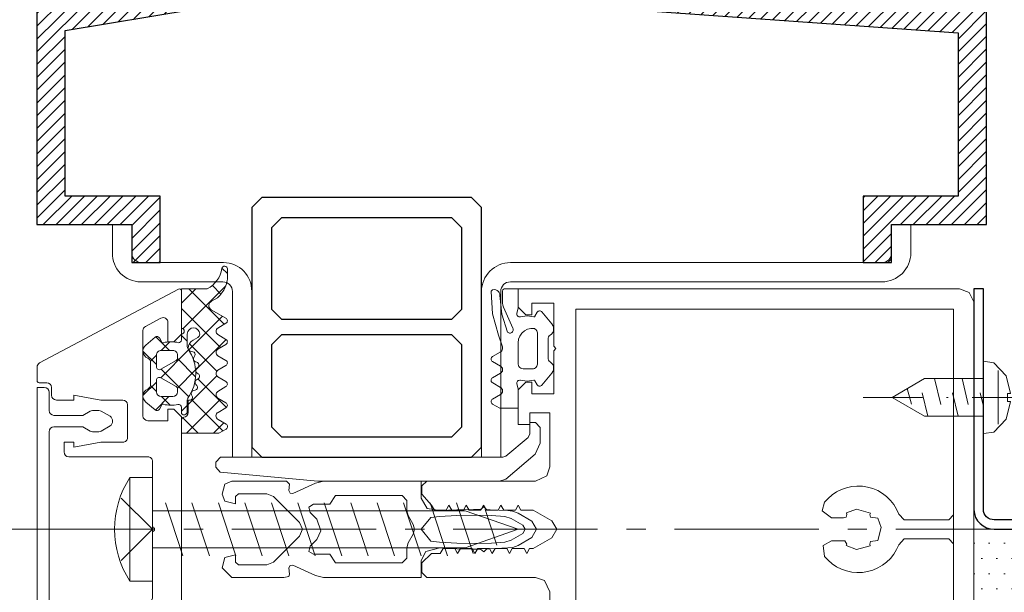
# Model space of a CAD drawing. Header units: millimetres. Extents: x 3652085 to 3778338, y -303702 to -273644.
# Tile 466 of 588: x 3732214 to 3732317, y -277130 to -277070. Entities that reach past the tile are written whole.
import ezdxf

# ---------------------------------------------------------------- set-up
doc = ezdxf.new("R2010")
doc.units = ezdxf.units.MM
doc.linetypes.add('AUSGEZOGEN', pattern=[0])
doc.linetypes.add('NEO-A  -  GRIDLINE', pattern=[38, 15, -3, 2, -3, 15])
doc.layers.add('0WALL', color=5, linetype='Continuous')
doc.layers.add('ATTACHMT', color=7, linetype='Continuous')
for name, color, linetype, lineweight in [('GRID   (HAUSART)', 47, 'NEO-A  -  GRIDLINE', 5), ('WALL_GLASS (HAUSART)', 4, 'Continuous', 0), ('WINDOW    (HAUSART)', 150, 'Continuous', 5), ('WINDOW-PROFILE (HAUSART)', 166, 'Continuous', 5), ('WINDOW-SYMBOL    (HAUSART)', 150, 'Continuous', 5)]:
    doc.layers.add(name, color=color, linetype=linetype, lineweight=lineweight)

# ---------------------------------------------------------------- blocks, each defined once
blk = doc.blocks.new('228390')
at = {"layer": 'WALL_GLASS (HAUSART)', "linetype": 'AUSGEZOGEN'}
blk.add_lwpolyline([(-23.62999915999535, -6.599999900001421), (-4.729999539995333, -6.599999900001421), (-4.089999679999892, -6.369999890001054), (-1.039999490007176, -3.799999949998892), (-0.4999995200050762, -2.650000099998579), (-0.4999995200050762, -1), (-0.9999995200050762, -0.5), (-1.599999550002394, -0.5), (-1.599999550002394, -1.659999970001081), (-1.779999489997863, -2.049999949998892), (-4.079999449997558, -3.980000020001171), (-4.399999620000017, -4.099999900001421), (-33.72999953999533, -4.099999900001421), (-34.22999953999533, -4.599999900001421), (-34.22999953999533, -5.150000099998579), (-33.77000046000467, -5.639999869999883)], close=True, dxfattribs=at)
blk = doc.blocks.new('5_5x42')
at = {"layer": 'WALL_GLASS (HAUSART)', "linetype": 'Continuous'}
for p, q in [((4.732306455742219, 13.20173511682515), (7.082767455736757, 13.20173511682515)), ((4.732306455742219, 2.401735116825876), (4.732306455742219, 13.20173511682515)), ((7.082767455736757, 13.20173511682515), (7.082767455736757, 2.401735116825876)), ((7.082767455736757, 7.801735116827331), (3.82676145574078, 11.05774111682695)), ((10.23743945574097, 5.051735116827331), (8.428095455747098, 10.55173511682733)), ((12.98743945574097, 5.051735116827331), (11.1780954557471, 10.55173511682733)), ((15.73743945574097, 5.051735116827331), (13.9280954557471, 10.55173511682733)), ((18.48743945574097, 5.051735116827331), (16.6780954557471, 10.55173511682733)), ((21.23743945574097, 5.051735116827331), (19.4280954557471, 10.55173511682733)), ((23.98744045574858, 5.051735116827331), (22.1780954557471, 10.55173511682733)), ((26.73744045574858, 5.051735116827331), (24.92809445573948, 10.55173511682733)), ((29.48744045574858, 5.051735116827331), (27.67809445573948, 10.55173511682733)), ((32.23744045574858, 5.051735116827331), (30.42809445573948, 10.55173511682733)), ((34.98744045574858, 5.051735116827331), (33.17809445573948, 10.55173511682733)), ((37.73744045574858, 5.051735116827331), (35.92809445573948, 10.55173511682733)), ((40.4085084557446, 5.291672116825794), (38.67809445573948, 10.55173511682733)), ((39.58276745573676, 9.726735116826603), (7.082767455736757, 9.726735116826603)), ((45.08276745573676, 7.801735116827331), (39.58276745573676, 9.726735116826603)), ((42.87456545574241, 6.154792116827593), (41.64997145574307, 9.877286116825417)), ((3.276884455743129, 7.801735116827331), (7.082767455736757, 7.801735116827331)), ((7.082767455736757, 7.801735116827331), (3.82676145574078, 4.545729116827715)), ((39.58276745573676, 5.876735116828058), (45.08276745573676, 7.801735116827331)), ((7.082767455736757, 5.876735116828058), (39.58276745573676, 5.876735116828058)), ((4.732306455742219, 2.401735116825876), (7.082767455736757, 2.401735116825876))]:
    blk.add_line(p, q, dxfattribs=at)
blk.add_arc((13.04766445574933, 7.801735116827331), 9.914897, 147.0002800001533, 212.9997310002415, dxfattribs=at)
blk = doc.blocks.new('_323310_0x00000052 (2)')
at = {"layer": 'WALL_GLASS (HAUSART)', "color": 0, "lineweight": 0}
blk.add_lwpolyline([(-16.85387313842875, 15.0001220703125, 0.276924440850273), (-17.29530990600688, 14.73487854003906), (-24.97206782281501, 0.297027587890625), (-24.97206782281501, 0.297027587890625, 0.572067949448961), (-24.79711053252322, 0), (-20.29723251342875, 0), (-19.49718368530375, 0.80010986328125), (-19.49718368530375, 1.400146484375), (-21.51476242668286, 1.400146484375), (-21.51476242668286, 1.400146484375, -0.565777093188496), (-21.95623315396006, 2.134888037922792), (-21.10546005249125, 3.734909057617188), (-21.10546005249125, 3.734909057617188, -0.27701209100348), (-20.66405380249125, 4.000152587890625), (-11.79704940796, 4.000152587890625), (-11.79704940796, 4.000152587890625, -0.41387660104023), (-11.29704940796, 3.500152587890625), (-11.29704940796, 1.400146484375), (-12.49718368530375, 1.400146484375), (-12.49718368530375, 0.80010986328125), (-11.6970738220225, 0), (11.70414077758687, 0), (12.50418960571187, 0.80010986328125), (12.50418960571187, 1.400146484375), (11.30405532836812, 1.400146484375), (11.30405532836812, 3.500152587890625), (11.30405532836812, 3.500152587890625, -0.413930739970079), (11.80405532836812, 4.000152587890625), (20.70201217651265, 4.000152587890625), (20.70201217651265, 4.000152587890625, -0.277012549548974), (21.14343368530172, 3.734909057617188), (21.99417221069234, 2.134933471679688), (21.99417221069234, 2.134933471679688, -0.565823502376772), (21.55264389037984, 1.400146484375), (19.50418960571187, 1.400146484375), (19.50418960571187, 0.80010986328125), (20.30429946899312, 0), (24.80410873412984, 0), (24.80410873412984, 0, 0.572049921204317), (24.97906600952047, 0.297027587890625), (17.30237686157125, 14.73475646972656), (17.30237686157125, 14.73475646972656, 0.277073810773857), (16.86094009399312, 14.99995422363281), (15.45414077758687, 14.99980163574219), (15.45414077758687, 14.99980163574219, 0.414391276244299), (15.25415908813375, 14.79977416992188), (15.25415908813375, 13.99981689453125), (15.25415908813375, 13.99981689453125, -0.414151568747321), (14.75415908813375, 13.49981689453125), (13.954171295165, 13.49981689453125), (13.954171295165, 13.49981689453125, 0.414151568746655), (13.454171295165, 12.99981689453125), (13.454171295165, 11.19985961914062), (13.954171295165, 11.19985961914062), (13.454171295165, 8.364166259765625), (13.454171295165, 6.099822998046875), (13.454171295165, 6.099822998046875, -0.413884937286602), (12.954171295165, 5.599822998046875), (9.554146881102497, 5.599822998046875), (9.554146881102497, 5.599822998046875, -0.41415156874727), (9.054146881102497, 6.099822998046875), (9.054146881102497, 8.364166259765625), (8.554146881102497, 11.19985961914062), (9.054146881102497, 11.19985961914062), (9.054146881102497, 12.19985961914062), (8.054146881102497, 12.19985961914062), (8.054146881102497, 12.19985961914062, 0.414151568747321), (7.554146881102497, 11.69985961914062), (7.554146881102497, 3.5), (7.554146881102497, 3.5, -0.414216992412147), (7.054146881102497, 3), (0.254220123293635, 3), (0.254220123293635, 3, -0.799415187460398), (-0.245871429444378, 2.99981689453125), (-7.045798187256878, 2.9996337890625), (-7.04579818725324, 2.9996337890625, -0.414216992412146), (-7.545798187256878, 3.4996337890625), (-7.545798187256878, 11.69949340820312), (-7.545798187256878, 11.69949340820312, 0.414161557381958), (-8.045798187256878, 12.19949340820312), (-9.045798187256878, 12.19949340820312), (-9.045798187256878, 11.19949340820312), (-8.545798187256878, 11.19949340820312), (-9.045798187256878, 8.363800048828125), (-9.045798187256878, 6.099517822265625), (-9.045798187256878, 6.099517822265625, -0.414326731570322), (-9.545798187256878, 5.599517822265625), (-12.94582260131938, 5.599517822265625), (-12.94582260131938, 5.599517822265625, -0.413882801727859), (-13.44582260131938, 6.099517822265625), (-13.44582260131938, 8.363800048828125), (-13.94579208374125, 11.19949340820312), (-13.44582260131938, 11.19949340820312), (-13.44582260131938, 12.99945068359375), (-13.44582260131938, 12.99945068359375, 0.414201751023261), (-13.94582260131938, 13.49945068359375), (-14.74581039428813, 13.49945068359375), (-14.74581039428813, 13.49945068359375, -0.414151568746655), (-15.24581039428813, 13.99945068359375), (-15.24581039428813, 14.80014038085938), (-15.24581039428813, 14.80014038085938, 0.414645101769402), (-15.44579208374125, 15.0001220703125), (-16.85387313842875, 15.0001220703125)], format="xyb", close=True, dxfattribs=at)
blk = doc.blocks.new('_323390_0x00000053 (2)')
at = {"layer": 'WALL_GLASS (HAUSART)', "color": 0, "lineweight": 0}
blk.add_lwpolyline([(-14.75006103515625, 0), (-14.75006103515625, -0.75), (-14.75006103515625, -0.75, 0.414213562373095), (-14.25006103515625, -1.25), (-12.35003662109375, -1.25), (-12.35003662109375, -1.25, -0.414213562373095), (-11.85003662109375, -1.75), (-11.85003662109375, -4.74993896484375), (-12.28304461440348, -5.499898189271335), (-12.28304461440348, -5.499898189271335, 0.131657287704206), (-12.35003662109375, -5.74990634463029), (-12.35003662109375, -6.408959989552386), (-12.35003662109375, -6.408959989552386, 0.131653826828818), (-12.2830480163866, -6.658962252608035), (-11.75238037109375, -7.578094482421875), (-11.75238037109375, -7.578094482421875, 0.54115958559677), (-10.74774169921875, -7.578094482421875), (-10.21706782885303, -6.65889861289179), (-10.21706782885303, -6.65889861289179, 0.131647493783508), (-10.15008544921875, -6.408907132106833), (-10.15008544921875, -5.749906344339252), (-10.15008544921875, -5.749906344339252, 0.131649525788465), (-10.21706982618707, -5.499911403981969), (-10.65005493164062, -4.74993896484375), (-10.65005493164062, -1.75), (-10.65005493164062, -1.75, -0.414213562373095), (-10.15005493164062, -1.25), (10.14993286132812, -1.25), (10.14993286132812, -1.25, -0.414213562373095), (10.64993286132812, -1.75), (10.64993286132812, -4.74993896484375), (10.2169248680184, -5.499898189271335), (10.2169248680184, -5.499898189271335, 0.131657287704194), (10.14993286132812, -5.74990634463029), (10.14993286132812, -6.408907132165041), (10.14993286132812, -6.408907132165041, 0.131653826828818), (10.21692146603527, -6.658909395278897), (10.74761962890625, -7.578094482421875), (10.74761962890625, -7.578094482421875, 0.5411595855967), (11.75225830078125, -7.578094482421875), (12.28293217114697, -6.65889861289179), (12.28293217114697, -6.65889861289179, 0.131647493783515), (12.34991455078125, -6.408907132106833), (12.34991455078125, -5.74990634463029), (12.34991455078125, -5.74990634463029, 0.131657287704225), (12.28292254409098, -5.499898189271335), (11.84991455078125, -4.74993896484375), (11.84991455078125, -1.75), (11.84991455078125, -1.75, -0.414213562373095), (12.34991455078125, -1.25), (14.24993896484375, -1.25), (14.24993896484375, -1.25, 0.414213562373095), (14.74993896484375, -0.75), (14.74993896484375, 0), (-14.75006103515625, 0)], format="xyb", close=True, dxfattribs=at)
blk = doc.blocks.new('204533')
for points in [[(-6.008779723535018, 1.642888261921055), (-4.798044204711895, 2.051298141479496), (-2.583823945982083, 2.674448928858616), (-0.2869406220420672, 2.798607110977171), (-0.2379379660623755, 2.792962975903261), (-0.1916640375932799, 2.775879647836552), (-0.1507490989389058, 2.748328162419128), (-0.1175188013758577, 2.711874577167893), (-0.0938619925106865, 2.668590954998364), (-0.08112335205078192, 2.620937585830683), (-0.06770082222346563, 2.469250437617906), (-0.09357600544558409, 2.319185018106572), (-0.157022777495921, 2.18075213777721), (-0.253808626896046, 2.063186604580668), (-0.3774770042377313, 1.974331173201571), (-0.5197780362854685, 1.920113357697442), (-0.6712188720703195, 1.904150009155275), (-2.625914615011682, 1.71137944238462), (-4.496873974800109, 1.113460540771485), (-4.548606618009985, 1.047544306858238), (-4.583189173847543, 0.9712208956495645), (-4.598639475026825, 0.8888649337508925), (-4.594071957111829, 0.8051968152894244), (-4.569748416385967, 0.7250121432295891), (-4.527063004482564, 0.6529068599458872), (-4.468462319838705, 0.5930138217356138), (-4.397305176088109, 0.5487659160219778), (-4.3176700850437, 0.5226992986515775), (-4.234121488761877, 0.5163080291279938), (-4.151448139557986, 0.5299584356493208), (-4.074388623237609, 0.5628681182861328), (-1.905338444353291, 1.528592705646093), (-1.706514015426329, 1.593194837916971), (-1.498602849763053, 1.615047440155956), (-0.1999969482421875, 1.615049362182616), (-0.1482341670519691, 1.60823412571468), (-0.09999899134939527, 1.58825411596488), (-0.05857846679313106, 1.556470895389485), (-0.02679524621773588, 1.515050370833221), (-0.00681523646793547, 1.466815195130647), (0, 1.415052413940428), (0, 0), (-2.015045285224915, 0), (-2.527037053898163, 0.1333379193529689), (-2.60407978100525, 0.1430181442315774), (-2.681026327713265, 0.1326009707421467), (-2.752721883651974, 0.1027842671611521), (-2.81436341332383, 0.05556551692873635), (-2.861821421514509, -0.005891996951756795), (-2.891916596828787, -0.07747110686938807), (-2.902632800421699, -0.1543765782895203), (-2.893252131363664, -0.2314563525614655), (-2.806626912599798, -0.9294124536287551), (-2.898722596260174, -1.626667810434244), (-2.902050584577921, -1.652504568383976), (-2.898592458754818, -1.678324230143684), (-2.88858289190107, -1.702374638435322), (-2.872701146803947, -1.723023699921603), (-2.852024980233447, -1.738870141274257), (-2.436554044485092, -1.978576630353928), (-2.378431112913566, -2.022330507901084), (-2.332547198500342, -2.078787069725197), (-2.301599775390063, -2.144627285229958), (-2.287408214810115, -2.215980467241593), (-2.29080682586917, -2.288651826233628), (-2.311595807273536, -2.358369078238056), (-2.348552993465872, -2.421033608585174), (-2.399505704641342, -2.47296142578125), (-3.637748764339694, -3.500422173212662), (-3.798661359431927, -3.604172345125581), (-3.979617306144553, -3.666717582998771), (-4.170252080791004, -3.684475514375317), (-4.35964679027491, -3.656429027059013), (-4.536953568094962, -3.584184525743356), (-4.692016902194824, -3.471879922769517), (-4.815955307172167, -3.325947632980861), (-4.89590753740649, -3.232450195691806), (-4.996269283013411, -3.161304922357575), (-5.110964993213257, -3.11681870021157), (-5.233051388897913, -3.101684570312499), (-7.167246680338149, -3.101684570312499), (-7.289333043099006, -3.116818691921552), (-7.404028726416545, -3.161304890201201), (-7.504390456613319, -3.232450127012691), (-7.584342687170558, -3.325947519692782), (-7.7082811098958, -3.471879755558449), (-7.863344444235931, -3.584184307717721), (-8.0406512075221, -3.656428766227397), (-8.230045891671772, -3.68447522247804), (-8.420680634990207, -3.666717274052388), (-8.601636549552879, -3.604172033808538), (-8.762549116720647, -3.500421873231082), (-10.0007917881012, -2.472961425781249), (-10.05174449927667, -2.421033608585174), (-10.088701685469, -2.358369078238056), (-10.10949066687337, -2.288651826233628), (-10.11288927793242, -2.215980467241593), (-10.09869771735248, -2.144627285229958), (-10.0677502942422, -2.078787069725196), (-10.02186637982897, -2.022330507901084), (-9.963743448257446, -1.978576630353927), (-9.548273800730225, -1.738853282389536), (-9.527598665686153, -1.723006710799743), (-9.511717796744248, -1.702357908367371), (-9.501708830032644, -1.678308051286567), (-9.498250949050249, -1.652489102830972), (-9.50157879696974, -1.626653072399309), (-9.593670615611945, -0.929403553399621), (-9.507044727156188, -0.2314538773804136), (-9.497663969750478, -0.1543760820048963), (-9.508379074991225, -0.0774724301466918), (-9.538472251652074, -0.005894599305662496), (-9.58592759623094, 0.05556250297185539), (-9.647566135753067, 0.1027819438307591), (-9.719258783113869, 0.1326005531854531), (-9.79620293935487, 0.1430208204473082), (-9.87324421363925, 0.1333447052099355), (-10.38537430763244, 8.881784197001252e-16), (-12.39997792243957, 8.881784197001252e-16), (-12.39997792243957, 1.92404747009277), (-11.97397541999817, 2.668049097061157), (-11.92609262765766, 2.730203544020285), (-11.86378081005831, 2.777881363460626), (-11.79126872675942, 2.80784692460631), (-11.71347737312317, 2.818066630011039), (-11.63568601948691, 2.807846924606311), (-11.56317393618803, 2.777881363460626), (-11.50086211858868, 2.730203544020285), (-11.45297932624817, 2.66804909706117), (-10.97397637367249, 1.834051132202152), (-10.91709906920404, 1.752958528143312), (-10.84259008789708, 1.687694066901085), (-10.75471297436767, 1.641992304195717), (-10.65849622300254, 1.618468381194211), (-10.5594455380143, 1.618468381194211), (-10.46322878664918, 1.641992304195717), (-10.37535167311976, 1.687694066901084), (-10.3008426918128, 1.75295852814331), (-10.24396538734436, 1.834051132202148), (-9.77195763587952, 2.644047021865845), (-9.733774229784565, 2.705445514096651), (-9.681974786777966, 2.755889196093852), (-9.619585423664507, 2.792431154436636), (-9.550250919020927, 2.812936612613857), (-9.478021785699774, 2.816207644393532), (-9.407117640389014, 2.802053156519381), (-9.341680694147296, 2.771300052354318), (-9.285533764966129, 2.725744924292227), (-9.24195694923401, 2.668049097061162), (-8.75398087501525, 1.83104515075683), (-8.69887050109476, 1.751494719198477), (-8.626328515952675, 1.687439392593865), (-8.540568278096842, 1.642599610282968), (-8.446570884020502, 1.619579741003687), (-8.349795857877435, 1.619716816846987), (-8.25586405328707, 1.643002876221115), (-8.170231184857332, 1.688085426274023), (-8.09787095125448, 1.752345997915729), (-8.042986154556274, 1.83205223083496), (-7.560961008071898, 2.668049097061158), (-7.513195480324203, 2.730127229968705), (-7.451008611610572, 2.777751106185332), (-7.378626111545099, 2.807684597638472), (-7.300966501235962, 2.817893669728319), (-7.223306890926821, 2.807684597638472), (-7.150924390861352, 2.777751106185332), (-7.088737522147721, 2.730127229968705), (-7.040971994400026, 2.668049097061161), (-6.58047601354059, 1.872661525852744), (-6.514941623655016, 1.783799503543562), (-6.431501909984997, 1.711487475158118), (-6.334225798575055, 1.659251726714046), (-6.227856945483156, 1.629639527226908), (-6.1175824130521, 1.624094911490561)], [(-4.124994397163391, -1.676984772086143), (-4.177455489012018, -1.779921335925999), (-4.252322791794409, -1.867915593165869), (-4.345528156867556, -1.936186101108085), (-4.452006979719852, -1.981023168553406), (-4.565973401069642, -1.999990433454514), (-7.833971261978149, -1.999990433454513), (-7.944985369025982, -1.981430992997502), (-8.049008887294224, -1.938446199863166), (-8.140741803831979, -1.873226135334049), (-8.21551031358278, -1.789093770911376), (-8.26950495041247, -1.690335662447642), (-8.2999746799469, -1.581983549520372), (-8.299959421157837, -0.4999847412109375), (-8.283598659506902, -0.3751710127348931), (-8.236712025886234, -0.258347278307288), (-8.1622455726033, -0.1568539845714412), (-8.064878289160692, -0.07706831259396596), (-7.950728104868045, -0.02400347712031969), (-7.826967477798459, -0.0009937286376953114), (-5.599794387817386, 6.675720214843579e-05), (-5.241826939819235, -0.04228249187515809), (-4.904681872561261, -0.1698260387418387), (-4.60831697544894, -0.3750137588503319), (-4.370275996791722, -0.6456992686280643), (-4.204650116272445, -0.9658589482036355), (-4.121243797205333, -1.316540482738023)]]:
    blk.add_lwpolyline(points, close=True)
blk = doc.blocks.new('_246487_0x00000055')
at = {"layer": 'WALL_GLASS (HAUSART)'}
h = blk.add_hatch(dxfattribs=at)
h.set_pattern_fill('ANSI37', color=256, scale=0.625, angle=90, style=0)
h.set_pattern_definition([(135, (-3.637978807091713e-12, 1.455191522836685e-11), (-1.403165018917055, -1.403165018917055), []), (225, (-3.637978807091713e-12, 1.455191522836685e-11), (1.403165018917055, -1.403165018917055), [])])
edge = h.paths.add_edge_path(flags=16)
edge.add_ellipse((9.500092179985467, 2.300097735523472), major_axis=(-0.3000061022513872, 0), ratio=1, start_angle=-90.00128112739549, end_angle=29.99730849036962, ccw=False)
edge.add_line((9.50009888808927, 2.600103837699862), (10.70011109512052, 2.600103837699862))
edge.add_ellipse((10.70003095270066, 2.100023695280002), major_axis=(-0.5000801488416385, 0), ratio=1, start_angle=180.0091821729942, end_angle=269.9908178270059, ccw=False)
edge.add_line((11.20011109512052, 2.100103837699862), (11.20011109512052, 0.9001068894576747))
edge.add_ellipse((10.70003222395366, 0.9001857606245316), major_axis=(-0.5000788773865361, 0), ratio=1, start_angle=90.00903654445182, end_angle=179.9909634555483, ccw=False)
edge.add_line((10.70011109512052, 0.4001068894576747), (10.42386597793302, 0.4001068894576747))
edge.add_ellipse((10.42381020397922, 0.7000493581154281), major_axis=(-0.2999424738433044, 0), ratio=1, start_angle=29.995000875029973, end_angle=90.0106540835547, ccw=False)
edge.add_line((10.16403931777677, 0.5501007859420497), (9.24027222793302, 2.150106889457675))
edge = h.paths.add_edge_path(flags=16)
edge.add_ellipse((6.900035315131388, 2.100191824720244), major_axis=(-0.4999120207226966, 0), ratio=1, start_angle=-90.01008434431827, end_angle=0.010084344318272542, ccw=False)
edge.add_line((6.900123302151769, 2.600103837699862), (8.10007447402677, 2.600103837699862))
edge.add_ellipse((8.100108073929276, 2.300113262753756), major_axis=(-0.2999905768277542, 0), ratio=1, start_angle=149.9975553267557, end_angle=270.00641731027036, ccw=False)
edge.add_line((8.35990113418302, 2.150106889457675), (7.436134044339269, 0.5501007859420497))
edge.add_ellipse((7.176370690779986, 0.7000363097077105), major_axis=(-0.2999294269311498, 0), ratio=1, start_angle=89.98790648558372, end_angle=150.006438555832, ccw=False)
edge.add_line((7.176307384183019, 0.4001068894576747), (6.900123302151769, 0.4001068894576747))
edge.add_ellipse((6.900033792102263, 0.9000173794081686), major_axis=(-0.4999104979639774, 0), ratio=1, start_angle=-0.010258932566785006, end_angle=90.0102589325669, ccw=False)
edge.add_line((6.400123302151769, 0.9001068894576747), (6.400123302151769, 2.100103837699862))
edge = h.paths.add_edge_path()
edge.add_arc((5.250082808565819, 2.547848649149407), 0.300031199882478, 140.0103091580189, 239.9950724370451)
edge.add_line((5.100044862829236, 2.288026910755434), (5.600044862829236, 1.999345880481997))
edge.add_line((5.600044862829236, 1.999345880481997), (5.600044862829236, 1.871957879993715))
edge.add_arc((8.639993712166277, 1.085653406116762), 3.139994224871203, 165.4978757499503, 194.5021242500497)
edge.add_arc((5.29994479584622, 0.2994459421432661), 0.3001000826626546, 270.9052083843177, 359.98147865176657, ccw=False)
edge.add_line((5.304685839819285, -0.0006166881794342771), (4.700044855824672, -0.0006166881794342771))
edge.add_arc((4.400026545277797, -0.0006166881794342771), 0.300018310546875, -180, 0, ccw=False)
edge.add_line((4.100008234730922, -0.0006166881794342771), (9.416078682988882e-05, -0.0006166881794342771))
edge.add_line((9.416078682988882e-05, -0.0006166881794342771), (9.416078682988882e-05, -2.690678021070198))
edge.add_arc((-2.530876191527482, -1.367962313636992), 2.855763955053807, 278.35665962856, 332.4078875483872, ccw=False)
edge.add_arc((-2.072234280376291, -4.490220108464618), 0.3000000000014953, 98.35665962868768, 270.0977995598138)
edge.add_line((-2.071722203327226, -4.790219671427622), (-1.18816971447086, -4.788711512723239))
edge.add_arc((-1.191583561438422, -2.788714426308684), 2.000000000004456, 270.0977995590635, 279.5454639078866)
edge.add_arc((-1.342730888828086, -1.889875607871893), 2.911458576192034, 279.5454639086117, 334.6363143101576)
edge.add_arc((1.739886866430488, -3.351216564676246), 0.4999999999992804, 29.835148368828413, 154.6363143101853, ccw=False)
edge.add_line((2.173617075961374, -3.102463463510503), (3.046389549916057, -4.624244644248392))
edge.add_arc((3.306627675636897, -4.474992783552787), 0.2999999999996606, 209.8351483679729, 329.2846432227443)
edge.add_line((3.564542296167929, -4.628224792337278), (4.068087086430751, -3.78067626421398))
edge.add_arc((4.409060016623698, -4.02060101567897), 0.4169249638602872, 35.13203945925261, 144.8679605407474, ccw=False)
edge.add_line((4.750032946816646, -3.78067626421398), (5.248249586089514, -4.627650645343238))
edge.add_arc((5.506830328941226, -4.475545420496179), 0.2999999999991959, 210.4653647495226, 329.4113250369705)
edge.add_line((5.765083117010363, -4.628206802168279), (6.266085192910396, -3.78067626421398))
edge.add_arc((6.606081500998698, -4.018850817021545), 0.4151199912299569, 35.01204948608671, 144.9879505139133, ccw=False)
edge.add_line((6.946077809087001, -3.78067626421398), (7.444271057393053, -4.627610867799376))
edge.add_arc((7.70285179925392, -4.475505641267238), 0.299999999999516, 210.465365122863, 329.8551850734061)
edge.add_line((7.962279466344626, -4.626161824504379), (8.45907829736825, -3.770681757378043))
edge.add_arc((8.79878655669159, -4.034601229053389), 0.4301804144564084, 36.176561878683, 142.156352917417, ccw=False)
edge.add_line((9.146028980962, -3.78067626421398), (9.644234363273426, -4.627631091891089))
edge.add_arc((9.902815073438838, -4.475525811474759), 0.3000000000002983, 210.4653770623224, 329.6551279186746)
edge.add_line((10.161715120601, -4.627086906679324), (10.66305802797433, -3.770681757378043))
edge.add_arc((11.00419751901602, -4.013713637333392), 0.4188563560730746, 35.30012064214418, 144.5334708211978, ccw=False)
edge.add_line((11.34604142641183, -3.771673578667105), (11.84393168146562, -4.626054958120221))
edge.add_arc((12.10313119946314, -4.475006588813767), 0.3000000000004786, 210.2314690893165, 329.6554284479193)
edge.add_line((12.36203204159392, -4.626566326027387), (12.83700822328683, -3.815191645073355))
edge.add_arc((13.20803296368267, -4.003864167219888), 0.4162411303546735, 28.431988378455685, 153.0458732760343, ccw=False)
edge.add_line((13.57406829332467, -3.805685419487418), (14.05335709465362, -4.640272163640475))
edge.add_arc((14.31350957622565, -4.49087107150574), 0.299999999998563, 209.868009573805, 330.2035129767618)
edge.add_line((14.57384835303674, -4.639947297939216), (15.00003264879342, -3.895681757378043))
edge.add_line((15.00003264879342, -3.895681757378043), (15.00003264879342, -0.0006166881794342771))
edge.add_line((15.00003264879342, -0.0006166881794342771), (13.64621184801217, -0.0006166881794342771))
edge.add_arc((13.6462275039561, -0.3006591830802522), 0.3000424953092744, 90.00298964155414, 172.8115002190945)
edge.add_arc((12.8525268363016, -0.2006837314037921), 0.4999299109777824, 269.9911528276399, 352.8263290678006, ccw=False)
edge.add_line((12.85244964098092, -0.7006136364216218), (11.58004973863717, -0.7006136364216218))
edge.add_line((11.58004973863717, -0.7006136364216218), (11.58004973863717, -0.855559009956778))
edge.add_arc((11.2800063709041, -0.855500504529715), 0.3000433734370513, 243.0089896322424, 359.98882790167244, ccw=False)
edge.add_line((11.14383147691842, -1.122862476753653), (11.00638030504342, -1.052832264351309))
edge.add_arc((10.87019595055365, -1.32014567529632), 0.3000043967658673, 63.00317044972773, 164.9985287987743)
edge.add_line((10.58041594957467, -1.242491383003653), (10.52676604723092, -1.442656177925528))
edge.add_arc((10.23701501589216, -1.365042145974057), 0.2999659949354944, 227.9971582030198, 345.0045244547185, ccw=False)
edge.add_line((10.03628753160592, -1.587950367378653), (9.929292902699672, -1.491621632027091))
edge.add_arc((9.717824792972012, -1.726502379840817), 0.3160501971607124, 48.00262244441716, 149.9974068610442)
edge.add_line((9.444124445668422, -1.568464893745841), (9.344148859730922, -1.741621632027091))
edge.add_arc((9.084337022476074, -1.591617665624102), 0.3000056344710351, 213.001458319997, 329.9997465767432, ccw=False)
edge.add_line((8.832735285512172, -1.755018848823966), (8.754305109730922, -1.634276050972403))
edge.add_arc((8.48929062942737, -1.806309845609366), 0.3159561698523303, 32.98956372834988, 135.0090086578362)
edge.add_line((8.265840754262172, -1.582930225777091), (8.124422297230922, -1.724318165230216))
edge.add_arc((7.912297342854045, -1.512189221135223), 0.2999928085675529, 197.9991015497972, 314.99946118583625, ccw=False)
edge.add_line((7.626985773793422, -1.604887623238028), (7.582491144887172, -1.467970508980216))
edge.add_arc((7.281921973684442, -1.565650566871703), 0.3160430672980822, 18.00331285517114, 119.9929715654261)
edge.add_line((7.123934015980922, -1.291929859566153), (6.937837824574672, -1.399366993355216))
edge.add_arc((6.801796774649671, -1.163632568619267), 0.2721725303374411, 183.0146986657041, 299.9890097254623, ccw=False)
edge.add_line((6.530000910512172, -1.177946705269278), (6.522493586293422, -1.034178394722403))
edge.add_arc((6.184332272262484, -1.051915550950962), 0.3386261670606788, 3.002513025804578, 90.82171138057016)
edge.add_arc((6.193913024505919, -1.713283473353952), 1.000063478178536, 90.82715633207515, 149.9977283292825)
edge.add_line((5.327852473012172, -1.213217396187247), (5.046419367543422, -1.700613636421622))
edge.add_arc((4.700044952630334, -1.500684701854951), 0.399933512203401, 270.0000138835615, 330.0062564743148, ccw=False)
edge.add_arc((4.700044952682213, -1.250616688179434), 0.6500015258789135, 90.00000853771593, 270.000008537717, ccw=False)
edge.add_line((4.700044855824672, -0.600615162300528), (5.984032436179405, -0.600615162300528))
edge.add_arc((5.984032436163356, -1.100615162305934), 0.5000000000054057, 54.92211572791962, 89.999999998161, ccw=False)
edge.add_arc((8.800049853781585, 2.909461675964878), 4.400068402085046, 234.9221157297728, 305.8412129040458)
edge.add_arc((11.55213224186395, -0.9006151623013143), 0.3000000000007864, 90.00000000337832, 125.8412129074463, ccw=False)
edge.add_line((11.55213224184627, -0.600615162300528), (12.77005218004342, -0.600615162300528))
edge.add_arc((12.77005206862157, -0.2706282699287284), 0.3299868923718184, 270.0000193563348, 414.9099355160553)
edge.add_line((12.95974944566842, -0.0006166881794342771), (12.30900738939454, -0.0006166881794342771))
edge.add_arc((12.30900738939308, 0.2993833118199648), 0.2999999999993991, 166.8024744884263, 270.0000000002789, ccw=False)
edge.add_arc((8.955916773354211, 1.085690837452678), 3.144052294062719, 346.8024744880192, 374.4829967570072)
edge.add_line((12.0000570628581, 1.871995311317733), (12.0000570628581, 1.999383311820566))
edge.add_line((12.0000570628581, 1.999383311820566), (12.5000570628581, 2.288064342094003))
edge.add_arc((12.35008372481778, 2.547843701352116), 0.299962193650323, 299.9982887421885, 400.0113157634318)
edge.add_line((12.57983001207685, 2.740701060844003), (11.7634847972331, 3.713616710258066))
edge.add_arc((11.15064755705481, 3.19932934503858), 0.8000381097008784, 40.00306471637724, 157.3772309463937)
edge.add_arc((9.950628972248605, 3.699390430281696), 0.5000025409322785, 269.9988098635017, 337.3791395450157, ccw=False)
edge.add_line((9.950618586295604, 3.199387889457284), (7.64936615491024, 3.199387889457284))
edge.add_arc((7.649369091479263, 3.699349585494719), 0.4999616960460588, 202.6223871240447, 269.9996634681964, ccw=False)
edge.add_arc((6.449440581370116, 3.199419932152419), 0.7999452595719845, 22.61560702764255, 140.0033242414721)
edge.add_line((5.836617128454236, 3.713579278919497), (5.020210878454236, 2.740663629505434))
blk.add_lwpolyline([(5.020210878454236, 2.740663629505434, 0.466226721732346), (5.100044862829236, 2.288026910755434), (5.600044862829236, 1.999345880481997), (5.600044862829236, 1.871957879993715), (5.600044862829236, 1.871957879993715, 0.127234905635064), (5.600044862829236, 0.2993489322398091, -0.409499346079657), (5.304685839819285, -0.0006166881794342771), (4.700044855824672, -0.0006166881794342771), (4.700044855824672, -0.0006166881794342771, -1), (4.100008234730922, -0.0006166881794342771), (9.416078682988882e-05, -0.0006166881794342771), (9.416078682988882e-05, -2.690678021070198), (9.416078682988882e-05, -2.690678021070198, -0.240315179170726), (-2.115834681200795, -4.193405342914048, 0.930405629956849), (-2.071722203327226, -4.790219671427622), (-1.18816971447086, -4.788711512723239), (-1.18816971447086, -4.788711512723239, 0.0412465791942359), (-0.8599232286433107, -4.761023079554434, 0.245118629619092), (1.288083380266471, -3.137035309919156, -0.605628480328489), (2.173617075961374, -3.102463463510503), (3.046389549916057, -4.624244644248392), (3.046389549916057, -4.624244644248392, 0.574151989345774), (3.564542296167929, -4.628224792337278), (4.068087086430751, -3.78067626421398), (4.068087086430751, -3.78067626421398, -0.519103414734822), (4.750032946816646, -3.78067626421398), (5.248249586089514, -4.627650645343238), (5.248249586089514, -4.627650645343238, 0.571234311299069), (5.765083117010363, -4.628206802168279), (6.266085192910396, -3.78067626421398), (6.266085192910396, -3.78067626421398, -0.520433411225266), (6.946077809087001, -3.78067626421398), (7.444271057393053, -4.627610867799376), (7.444271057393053, -4.627610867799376, 0.57380582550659), (7.962279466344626, -4.626161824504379), (8.45907829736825, -3.770681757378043), (8.45907829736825, -3.770681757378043, -0.498471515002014), (9.146028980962, -3.78067626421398), (9.644234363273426, -4.627631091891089), (9.644234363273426, -4.627631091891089, 0.572646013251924), (10.161715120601, -4.627086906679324), (10.66305802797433, -3.770681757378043), (10.66305802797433, -3.770681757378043, -0.516322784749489), (11.34604142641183, -3.771673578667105), (11.84393168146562, -4.626054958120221), (11.84393168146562, -4.626054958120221, 0.574003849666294), (12.36203204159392, -4.626566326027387), (12.83700822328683, -3.815191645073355), (12.83700822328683, -3.815191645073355, -0.604512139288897), (13.57406829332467, -3.805685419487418), (14.05335709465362, -4.640272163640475), (14.05335709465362, -4.640272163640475, 0.579303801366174), (14.57384835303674, -4.639947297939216), (15.00003264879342, -3.895681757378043), (15.00003264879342, -0.0006166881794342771), (13.64621184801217, -0.0006166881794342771), (13.64621184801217, -0.0006166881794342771, 0.377910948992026), (13.34854339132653, -0.2631136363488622, -0.378043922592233), (12.85244964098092, -0.7006136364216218), (11.58004973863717, -0.7006136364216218), (11.58004973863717, -0.855559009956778), (11.58004973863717, -0.855559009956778, -0.55991135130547), (11.14383147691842, -1.122862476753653), (11.00638030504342, -1.052832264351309), (11.00638030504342, -1.052832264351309, 0.476950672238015), (10.58041594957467, -1.242491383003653), (10.52676604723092, -1.442656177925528), (10.52676604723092, -1.442656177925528, -0.5600691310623), (10.03628753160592, -1.587950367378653), (9.929292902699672, -1.491621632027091), (9.929292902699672, -1.491621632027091, 0.476947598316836), (9.444124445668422, -1.568464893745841), (9.344148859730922, -1.741621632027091), (9.344148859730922, -1.741621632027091, -0.560017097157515), (8.832735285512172, -1.755018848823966), (8.754305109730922, -1.634276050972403), (8.754305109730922, -1.634276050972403, 0.47707968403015), (8.265840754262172, -1.582930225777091), (8.124422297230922, -1.724318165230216), (8.124422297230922, -1.724318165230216, -0.560028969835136), (7.626985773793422, -1.604887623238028), (7.582491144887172, -1.467970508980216), (7.582491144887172, -1.467970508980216, 0.476920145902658), (7.123934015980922, -1.291929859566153), (6.937837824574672, -1.399366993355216), (6.937837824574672, -1.399366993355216, -0.559879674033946), (6.530000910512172, -1.177946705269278), (6.522493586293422, -1.034178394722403), (6.522493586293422, -1.034178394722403, 0.403108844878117), (6.179476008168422, -0.7133242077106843, 0.264074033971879), (5.327852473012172, -1.213217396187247), (5.046419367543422, -1.700613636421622), (5.046419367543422, -1.700613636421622, -0.267978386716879), (4.700045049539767, -1.900618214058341, -1.00000000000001), (4.700044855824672, -0.600615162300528), (5.984032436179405, -0.600615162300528), (5.984032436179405, -0.600615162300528, -0.154262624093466), (6.271377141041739, -0.691429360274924, 0.319713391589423), (11.37646996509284, -0.6574223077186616, -0.157674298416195), (11.55213224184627, -0.600615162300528), (12.77005218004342, -0.600615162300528), (12.77005218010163, -0.600615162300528, 0.732626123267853), (12.95974944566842, -0.0006166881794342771), (12.30900738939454, -0.0006166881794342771), (12.30900738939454, -0.0006166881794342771, -0.483405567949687), (12.01693076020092, 0.3678759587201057, 0.121369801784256), (12.0000570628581, 1.871995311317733), (12.0000570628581, 1.999383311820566), (12.5000570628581, 2.288064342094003), (12.5000570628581, 2.288064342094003, 0.466376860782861), (12.57983001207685, 2.740701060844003), (11.7634847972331, 3.713616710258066), (11.7634847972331, 3.713616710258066, 0.562173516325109), (10.41216643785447, 3.507073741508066, -0.302776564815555), (9.950618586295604, 3.199387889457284), (7.64936615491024, 3.199387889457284), (7.64936615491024, 3.199387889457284, -0.302762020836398), (7.187874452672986, 3.507036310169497, 0.562251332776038), (5.836617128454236, 3.713579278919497), (5.020210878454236, 2.740663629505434)], format="xyb", close=True, dxfattribs=at)
at = {"layer": 'WALL_GLASS (HAUSART)', "extrusion": (-4.930380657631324e-32, -3.081487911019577e-33, -1)}
for points in [[(-6.400123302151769, 2.100103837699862, 0.414316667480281), (-6.900123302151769, 2.600103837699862), (-8.10007447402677, 2.600103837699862), (-8.10007447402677, 2.600103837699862, 0.577401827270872), (-8.35990113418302, 2.150106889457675), (-7.436134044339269, 0.5501007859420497), (-7.436134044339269, 0.5501007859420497, 0.268035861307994), (-7.176307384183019, 0.4001068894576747), (-6.900123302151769, 0.4001068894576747), (-6.900123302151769, 0.4001068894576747, 0.414318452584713), (-6.400123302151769, 0.9001068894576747), (-6.400123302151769, 2.100103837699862)], [(-9.24027222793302, 2.150106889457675, 0.577342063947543), (-9.50009888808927, 2.600103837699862), (-10.70011109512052, 2.600103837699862), (-10.70011109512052, 2.600103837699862, 0.414119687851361), (-11.20011109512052, 2.100103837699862), (-11.20011109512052, 0.9001068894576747), (-11.20011109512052, 0.9001068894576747, 0.414121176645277), (-10.70011109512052, 0.4001068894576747), (-10.42386597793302, 0.4001068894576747), (-10.42386597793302, 0.4001068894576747, 0.268022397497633), (-10.16403931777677, 0.5501007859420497), (-9.24027222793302, 2.150106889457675)]]:
    blk.add_lwpolyline(points, format="xyb", close=True, dxfattribs=at)
blk = doc.blocks.new('224814_A')
at = {"layer": 'ATTACHMT', "color": 7, "linetype": 'Continuous'}
for points in [[(22, 26), (1, 26), (0, 25), (0, 1), (1, 0), (22, 0), (23, 1), (23, 25)], [(3, 24), (20, 24), (21, 23), (21, 14.80000019), (20, 13.80000019), (3, 13.80000019), (2, 14.80000019), (2, 23)], [(3, 12.30000019), (20, 12.30000019), (21, 11.30000019), (21, 3), (20, 2), (3, 2), (2, 3), (2, 11.30000019)]]:
    blk.add_lwpolyline(points, close=True, dxfattribs=at)
blk = doc.blocks.new('205436')
for points in [[(4.768372e-07, 3.75), (-1.09999955, 3.6099999), (-2.37999964, 2.25), (-2.79999948, 0.41999996), (-2.50999951, 0.41999996), (-2.50999951, -0.42000002), (-2.79999948, -0.42000002), (-2.37999964, -2.25), (-1.09999955, -3.6099999), (4.768372e-07, -3.75)], [(9.536743e-07, -1.95000005), (6.12000084, -1.95000005), (9.50000095, 0), (6.12000084, 1.95000005), (9.536743e-07, 1.95000005)]]:
    blk.add_lwpolyline(points, close=True)
for points in [[(-1.5199995, -2.77999997), (-1.5199995, 2.77999997)], [(2.63000011, 1.95000005), (3.21000004, -0.49000001)], [(5.77000046, 1.95000005), (6.36000061, -0.49000001)], [(1.18000078, 0), (-4.99999905, 0)], [(4.768372e-07, 0.95999998), (0.34000048, -0.49000007)], [(1.57000017, 0.74000001), (2.22000027, -1.95000005)], [(3.85000086, 0), (3.65000105, 0)], [(4.42999983, 0.74000001), (5.07999992, -1.95000005)], [(12.50000095, 0), (6.32000113, 0)], [(7.94000053, -0.91000003), (7.4800005, 0.70999998)]]:
    blk.add_lwpolyline(points)

msp = doc.modelspace()

# ---------------------------------------------------------------- hatches: boundary and pattern name
at = {"lineweight": 0}
h = msp.add_hatch(dxfattribs=at)
h.set_pattern_fill('DOTS', color=256, angle=180, style=0)
h.set_pattern_definition([(180, (2568786.4102367, 2063537.876091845), (-0.7937499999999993, 1.5875), [0, -1.5875])])
h.paths.add_polyline_path([(3732318.555147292, -277123.0684004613), (3732318.555147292, -277148.0684004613), (3732313.555147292, -277148.0684004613), (3732313.555147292, -277130.5684004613), (3732313.555147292, -277123.0684024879), (3732314.741105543, -277123.0684024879)])
at = {"layer": '0WALL'}
h = msp.add_hatch(dxfattribs=at)
h.set_pattern_fill('ANSI31', color=250, scale=0.2961251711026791, angle=0.0023482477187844, style=0)
h.set_pattern_definition([(45.0023482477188, (3536113.4781407, -300028.763198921), (-0.6648472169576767, 0.6647927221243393), [])])
h.paths.add_polyline_path([(3732248.746116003, -277042.2953708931), (3732238.716855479, -277036.5055226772), (3732237.236334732, -277039.0701025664), (3732245.784934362, -277044.0051717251), (3732245.785743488, -277063.7468488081), (3732216.190611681, -277068.6806174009), (3732216.190611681, -277091.3864110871), (3732226.045198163, -277091.386007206), (3732226.045359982, -277095.3343438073), (3732229.006328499, -277095.3343438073), (3732229.006328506, -277088.4246341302), (3732219.135489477, -277088.4250386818), (3732219.134783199, -277071.1919171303), (3732245.925734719, -277066.7256300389), (3732311.92068026, -277071.4368361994), (3732311.921376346, -277088.4212359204), (3732305.011789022, -277088.4215191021), (3732302.050537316, -277088.4216404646), (3732302.050537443, -277088.4246351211), (3732302.050820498, -277088.4246351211), (3732302.050820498, -277095.3312292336), (3732302.050820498, -277095.3343438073), (3732305.012072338, -277095.3343438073), (3732305.011910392, -277091.3827708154), (3732314.882749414, -277091.3823662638), (3732314.882749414, -277091.3823101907), (3732314.884610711, -277068.6796357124), (3732248.747003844, -277063.9582454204)])

# ---------------------------------------------------------------- linework, layer by layer
at = {"lineweight": 0, "elevation": -7196.825646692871}
for points in [[(3732226.045338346, -277094.336748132, 0.4142126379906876), (3732227.045264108, -277095.3366770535), (3732235.591696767, -277095.3367040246, -0.4223138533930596), (3732238.508909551, -277098.335512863), (3732238.508909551, -277115.5684042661), (3732236.508909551, -277115.5684042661), (3732236.508909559, -277098.3354918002, 0.414212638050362), (3732235.508983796, -277097.3355628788), (3732226.96255113, -277097.3355359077, -0.4223138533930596), (3732224.045338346, -277094.3367270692), (3732224.045338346, -277091.3860348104), (3732226.045338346, -277091.3860348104), (3732226.045338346, -277094.336748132)], [(3732304.011968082, -277097.3354409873), (3732265.389734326, -277097.3355628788, 0.414212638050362), (3732264.389808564, -277098.3354918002), (3732264.389808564, -277115.5684042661), (3732262.389808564, -277115.5684042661), (3732262.389808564, -277098.335512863, -0.4142176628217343), (3732265.389800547, -277095.3355628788), (3732304.012034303, -277095.3354409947, 0.4142126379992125), (3732305.011960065, -277094.3355120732), (3732305.011960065, -277091.3896758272), (3732307.011960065, -277091.3896758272), (3732307.011960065, -277094.3354910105, -0.4142176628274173), (3732304.011968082, -277097.3354409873)]]:
    msp.add_lwpolyline(points, format="xyb", close=True, dxfattribs=at)
at = {"ltscale": 10, "elevation": -7196.825646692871}
msp.add_lwpolyline([(3732313.555147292, -277121.0206263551, 0.4022026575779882), (3732315.689038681, -277123.0684024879), (3732347.006271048, -277123.0684024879), (3732347.006271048, -277122.0684024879), (3732315.689038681, -277122.0684024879, -0.4308534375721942), (3732314.555147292, -277120.9968062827), (3732314.555147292, -277098.0684023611), (3732313.555147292, -277098.0684023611), (3732313.555147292, -277121.0206263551)], format="xyb", close=True, dxfattribs=at)
at = {"layer": '0WALL', "color": 250, "elevation": -7196.825646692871}
msp.add_lwpolyline([(3732216.190611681, -277068.6806183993), (3732216.190611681, -277091.3864120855), (3732226.045198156, -277091.386008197), (3732226.045359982, -277095.3343438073), (3732229.006611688, -277095.3342224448), (3732229.006449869, -277091.3858868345), (3732229.006328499, -277088.4246351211), (3732219.135489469, -277088.4250396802), (3732219.134783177, -277071.1919181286), (3732245.925734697, -277066.7256310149), (3732311.921376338, -277071.4368868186), (3732311.921376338, -277088.4212368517), (3732305.011789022, -277088.4215200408), (3732302.050537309, -277088.4216414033), (3732302.050820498, -277095.3312287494), (3732305.012072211, -277095.3311073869), (3732305.011910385, -277091.3827717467), (3732314.882749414, -277091.3823671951), (3732314.884610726, -277068.6796367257)], dxfattribs=at)
at = {"layer": 'GRID   (HAUSART)'}
msp.add_lwpolyline([(3731730.45518823, -277123.0684643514), (3732495.277784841, -277123.0684643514)], dxfattribs=at)
at = {"layer": 'WINDOW    (HAUSART)', "color": 0, "lineweight": 0}
for p, q in [((3732242.491148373, -277126.8184037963, -7196.825646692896), (3732242.371148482, -277127.0884037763, -7196.825646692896)), ((3732242.371148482, -277127.0884037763, -7196.825646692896), (3732242.431147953, -277127.7384038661, -7196.825646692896)), ((3732242.791148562, -277126.788403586, -7196.825646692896), (3732242.491148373, -277126.8184037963, -7196.825646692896)), ((3732245.141147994, -277127.8784037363, -7196.825646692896), (3732242.791148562, -277126.788403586, -7196.825646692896)), ((3732241.831148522, -277128.0684037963, -7196.825646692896), (3732236.431148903, -277128.0684037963, -7196.825646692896)), ((3732242.351148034, -277127.9684038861, -7196.825646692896), (3732241.831148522, -277128.0684037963, -7196.825646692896)), ((3732242.431147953, -277127.7384038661, -7196.825646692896), (3732242.351148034, -277127.9684038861, -7196.825646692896)), ((3732245.981148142, -277128.0684037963, -7196.825646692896), (3732245.141147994, -277127.8784037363, -7196.825646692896)), ((3732255.583353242, -277128.0684037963, -7196.825646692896), (3732245.981148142, -277128.0684037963, -7196.825646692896))]:
    msp.add_line(p, q, dxfattribs=at)
at = {"layer": 'WINDOW    (HAUSART)', "color": 0, "lineweight": 0, "elevation": -7196.825646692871}
for points in [[(3732313.555147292, -277146.5684023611), (3732313.555147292, -277099.4084025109), (3732313.065157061, -277098.4584017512), (3732312.065157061, -277098.0684023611), (3732266.205147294, -277098.0684023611), (3732266.205147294, -277099.9684019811), (3732267.005150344, -277100.7684031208), (3732267.605148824, -277100.7684031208), (3732267.605148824, -277099.5684023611), (3732269.905144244, -277099.5684023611), (3732269.905144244, -277104.0184031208), (3732270.105148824, -277104.2684031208), (3732269.905144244, -277104.5184031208), (3732269.905144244, -277108.9684019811), (3732267.605148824, -277108.9684019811), (3732267.605148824, -277107.7684021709), (3732267.005150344, -277107.7684021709), (3732266.205147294, -277108.5684023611), (3732266.205147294, -277112.1684027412), (3732267.405144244, -277112.1684027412), (3732267.405144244, -277110.9684019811), (3732269.505150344, -277110.9684019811), (3732269.505150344, -277116.5684023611), (3732269.175148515, -277117.508402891), (3732268.005150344, -277118.0684023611), (3732256.705147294, -277118.0684023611), (3732256.205147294, -277118.5584021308), (3732256.205147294, -277119.4084025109), (3732257.205147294, -277120.548401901), (3732257.505150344, -277121.0684023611), (3732258.715149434, -277121.0684023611), (3732259.005150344, -277120.5684023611), (3732259.295143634, -277121.0684023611), (3732260.515144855, -277121.0684023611), (3732260.805145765, -277120.5684023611), (3732261.095146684, -277121.0684023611), (3732262.315147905, -277121.0684023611), (3732262.605148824, -277120.5684023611), (3732262.895149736, -277121.0684023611), (3732264.115150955, -277121.0684023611), (3732264.405144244, -277120.5684023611), (3732264.695145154, -277121.0684023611), (3732265.915146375, -277121.0684023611), (3732266.205147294, -277120.5684023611), (3732266.495148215, -277121.0684023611), (3732267.755150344, -277121.0684023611), (3732269.705147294, -277122.1884032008), (3732270.215149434, -277123.0684023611), (3732269.705147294, -277123.9384032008), (3732267.755150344, -277125.0684023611), (3732267.395149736, -277125.0684023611), (3732267.105148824, -277125.5684023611), (3732266.815147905, -277125.0684023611), (3732265.595146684, -277125.0684023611), (3732265.305145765, -277125.5684023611), (3732265.015144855, -277125.0684023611), (3732263.795143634, -277125.0684023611), (3732263.505150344, -277125.5684023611), (3732263.215149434, -277125.0684023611), (3732261.995148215, -277125.0684023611), (3732261.705147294, -277125.5684023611), (3732261.415146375, -277125.0684023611), (3732260.195145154, -277125.0684023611), (3732259.905144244, -277125.5684023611), (3732259.615150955, -277125.0684023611), (3732258.405144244, -277125.0684023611), (3732258.105148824, -277125.5684023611), (3732257.205147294, -277125.5684023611), (3732256.205147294, -277126.5684023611), (3732256.205147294, -277127.5684023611), (3732256.705147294, -277128.0684023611), (3732268.005150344, -277128.0684023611), (3732268.945145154, -277128.3984022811), (3732269.505150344, -277129.5684023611), (3732269.505150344, -277135.1684008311)], [(3732311.455141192, -277145.9684038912), (3732311.455141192, -277124.5684023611), (3732310.955141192, -277124.0684023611), (3732306.315141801, -277124.0684023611), (3732305.765154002, -277124.6684027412), (3732305.535143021, -277125.1684027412), (3732305.245149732, -277125.6484022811), (3732304.895143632, -277126.0884028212), (3732304.495149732, -277126.4784022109), (3732304.055147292, -277126.8084021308), (3732303.575151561, -277127.0884028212), (3732303.065157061, -277127.3084021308), (3732302.525148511, -277127.4584017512), (3732301.975145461, -277127.548401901), (3732301.415147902, -277127.5684023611), (3732300.865144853, -277127.5184031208), (3732300.325151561, -277127.3984022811), (3732299.795152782, -277127.2084017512), (3732299.295152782, -277126.9584017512), (3732298.835146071, -277126.6484022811), (3732298.415147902, -277126.2884016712), (3732298.035143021, -277125.8784018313), (3732297.915147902, -277124.748402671), (3732298.765154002, -277124.2684031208), (3732300.165147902, -277124.2684031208), (3732300.365144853, -277124.6084032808), (3732300.305147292, -277124.748402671), (3732301.365144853, -277125.1584025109), (3732302.795152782, -277124.7684031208), (3732302.745149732, -277124.6084032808), (3732302.825151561, -277124.3384028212), (3732303.595155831, -277124.2284022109), (3732303.945146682, -277122.868401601), (3732303.595155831, -277121.9084025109), (3732302.825151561, -277121.798401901), (3732302.745149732, -277121.5284014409), (3732302.815157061, -277121.3884020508), (3732301.365144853, -277120.9784022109), (3732300.325151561, -277121.368401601), (3732300.365144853, -277121.5284014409), (3732300.285143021, -277121.798401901), (3732300.025148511, -277121.868401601), (3732298.765154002, -277121.8784018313), (3732297.805147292, -277121.1584025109), (3732298.035143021, -277120.258402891), (3732298.415147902, -277119.848403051), (3732298.835146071, -277119.4884024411), (3732299.295152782, -277119.178402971), (3732299.795152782, -277118.928402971), (3732300.325151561, -277118.7384024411), (3732300.865144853, -277118.618401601), (3732301.415147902, -277118.5684023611), (3732301.975145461, -277118.5884028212), (3732302.525148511, -277118.678402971), (3732303.065157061, -277118.8284025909), (3732303.575151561, -277119.048401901), (3732304.055147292, -277119.3284025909), (3732304.495149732, -277119.6684027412), (3732304.895143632, -277120.0584021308), (3732305.245149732, -277120.4884024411), (3732305.535143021, -277120.9684019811), (3732305.765154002, -277121.4784022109), (3732306.315157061, -277122.0684023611), (3732310.955156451, -277122.0684023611), (3732311.455156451, -277121.5684023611), (3732311.455156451, -277100.1684027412), (3732272.205147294, -277100.1684027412), (3732272.205147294, -277145.9684038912)], [(3732240.071146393, -277119.3684039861), (3732237.131145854, -277119.3684039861), (3732236.831146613, -277119.6684039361), (3732236.831146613, -277120.4184039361), (3732235.721146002, -277120.1284039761), (3732235.431147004, -277119.4184039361), (3732235.721146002, -277118.3584037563), (3732236.431147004, -277118.0684037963), (3732242.131145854, -277118.0684037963)], [(3732242.131146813, -277118.0684037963), (3732242.431147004, -277118.388403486), (3732242.371147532, -277119.0484033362)], [(3732242.371147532, -277119.0484038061), (3732242.491147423, -277119.3184037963), (3732242.791147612, -277119.3484037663), (3732245.141147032, -277118.2584038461), (3732245.981147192, -277118.0684037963)], [(3732245.981147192, -277118.0684042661), (3732256.121147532, -277118.0684042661)], [(3732256.121147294, -277118.0684042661), (3732256.121147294, -277119.8284042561), (3732256.731147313, -277120.8884042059), (3732258.071147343, -277121.1284042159), (3732259.811147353, -277121.0384042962), (3732261.551147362, -277121.0084043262), (3732262.301147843, -277121.0184043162), (3732262.621147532, -277120.7184043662), (3732262.941147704, -277121.0384042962)], [(3732240.781146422, -277126.4784036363), (3732243.481147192, -277123.7784038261), (3732243.771147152, -277123.0684037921), (3732243.481147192, -277122.3584037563), (3732240.781146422, -277119.6584039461), (3732240.071148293, -277119.3684039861)], [(3732254.131147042, -277126.5684042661), (3732254.631147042, -277126.0684042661), (3732254.631147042, -277124.9884043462), (3732254.761146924, -277124.4884043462), (3732255.291146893, -277123.5684042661), (3732255.431147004, -277123.068404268), (3732255.291146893, -277122.5684042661), (3732254.761146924, -277121.6484041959), (3732254.631147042, -277121.1484041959), (3732254.631147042, -277120.0684042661), (3732254.131147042, -277119.5684042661), (3732247.221146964, -277119.5684042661), (3732246.621147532, -277120.4684043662), (3732244.921146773, -277120.4684043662), (3732244.461146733, -277120.7784043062), (3732244.571147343, -277121.3184042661), (3732245.261146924, -277122.008404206), (3732245.691147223, -277123.2384043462), (3732245.261146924, -277124.1284042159), (3732244.571147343, -277124.8184042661), (3732244.461146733, -277125.3584042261), (3732244.921146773, -277125.6684041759), (3732246.621147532, -277125.6684041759), (3732247.221146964, -277126.5684042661), (3732254.131147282, -277126.5684042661)], [(3732262.941147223, -277121.0384042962), (3732263.301147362, -277121.0384042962)], [(3732263.301147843, -277121.0384042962), (3732265.121147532, -277121.1284042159), (3732265.621147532, -277121.188404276), (3732266.191148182, -277121.3784042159), (3732267.621148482, -277122.2084041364), (3732268.121148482, -277123.0684041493), (3732267.621148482, -277123.9284039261), (3732266.191148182, -277124.7584040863), (3732265.631147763, -277124.9484041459), (3732265.121147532, -277125.0084040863), (3732263.301147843, -277125.0984040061), (3732262.941147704, -277125.1084037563)], [(3732261.621147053, -277121.6084042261), (3732259.811146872, -277121.6484041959), (3732258.011146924, -277121.7484043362), (3732257.141146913, -277121.8484042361), (3732256.121146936, -277123.068404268), (3732257.141146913, -277124.2884042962), (3732258.011146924, -277124.3984041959), (3732259.811146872, -277124.4984043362), (3732261.621147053, -277124.5284043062), (3732263.421146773, -277124.4984043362), (3732264.801146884, -277124.3984041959), (3732265.461146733, -277124.1984043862), (3732266.671146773, -277123.5084043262), (3732266.921146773, -277123.068404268), (3732266.671146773, -277122.6384043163), (3732265.461147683, -277121.938404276)], [(3732265.461146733, -277121.938404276), (3732264.801146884, -277121.7484043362), (3732263.421146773, -277121.6484041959), (3732261.621146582, -277121.6084042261)], [(3732262.621147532, -277125.4184036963), (3732262.301147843, -277125.1184039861), (3732261.551147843, -277125.1284037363), (3732259.811147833, -277125.0984040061), (3732258.071147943, -277125.0084038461), (3732256.611147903, -277125.3584037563), (3732256.12114789, -277126.3184037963), (3732256.12114789, -277128.0684037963), (3732255.583353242, -277128.0684037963)], [(3732262.941148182, -277125.1084037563), (3732262.621148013, -277125.4184036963)], [(3732236.431147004, -277128.0684037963), (3732235.431147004, -277127.0684037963), (3732235.721146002, -277126.0084038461), (3732236.831146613, -277125.7184038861), (3732236.831146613, -277126.4684038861), (3732237.131145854, -277126.7684035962), (3732240.071146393, -277126.7684035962), (3732240.781145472, -277126.4784036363)]]:
    msp.add_lwpolyline(points, dxfattribs=at)
msp.add_lwpolyline([(3732272.205147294, -277100.1684027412), (3732272.205147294, -277145.9684038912), (3732311.455156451, -277145.9684038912), (3732311.455156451, -277100.1684027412), (3732272.205147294, -277100.1684027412)], close=True, dxfattribs=at)
at = {"layer": 'WINDOW-SYMBOL    (HAUSART)', "color": 0, "linetype": 'Continuous', "lineweight": 0, "elevation": -7196.825646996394}
msp.add_lwpolyline([(3732314.897964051, -276028.9223003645), (3732314.882749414, -277091.3823671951)], dxfattribs=at)
at = {"layer": 'WINDOW-SYMBOL    (HAUSART)', "lineweight": 0, "elevation": -7196.825646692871}
msp.add_lwpolyline([(3732318.555147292, -277123.0684004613), (3732318.555147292, -277148.0684004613), (3732313.555147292, -277148.0684004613), (3732313.555147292, -277130.5684004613), (3732313.555147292, -277123.0684024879), (3732314.741105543, -277123.0684024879), (3732318.555147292, -277123.0684024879)], close=True, dxfattribs=at)

# ---------------------------------------------------------------- block references
at = {"layer": 'WALL_GLASS (HAUSART)', "xscale": -1, "rotation": 89.99999999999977}
msp.add_blockref('_246487_0x00000055', (3732231.204720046, -277098.0683432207, -7196.825646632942), dxfattribs=at)
at = {"layer": 'WALL_GLASS (HAUSART)', "color": 0, "extrusion": (-2.37505395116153e-16, 3.67394039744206e-16, -1), "rotation": 270}
for name, p in [('_323310_0x00000052 (2)', (-3732231.204720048, -277123.0684653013, 7196.825646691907)), ('_323390_0x00000053 (2)', (-3732216.204720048, -277123.0684653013, 7196.825646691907))]:
    msp.add_blockref(name, p, dxfattribs=at)
at = {"layer": 'WALL_GLASS (HAUSART)', "lineweight": 15, "rotation": 90.00000000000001}
msp.add_blockref('204533', (3732266.205147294, -277098.0684042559, -7196.825646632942), dxfattribs=at)
at = {"layer": 'WALL_GLASS (HAUSART)', "lineweight": 15}
msp.add_blockref('228390', (3732269.005143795, -277111.4684043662, -7196.825646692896), dxfattribs=at)
at = {"layer": 'WINDOW    (HAUSART)', "color": 0, "lineweight": 0, "rotation": 180}
msp.add_blockref('205436', (3732314.555148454, -277109.3500973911, -46729.43892008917), dxfattribs=at)
at = {"layer": 'WINDOW    (HAUSART)', "color": 0, "lineweight": 0}
msp.add_blockref('5_5x42', (3732221.122274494, -277130.8699530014, -7196.825646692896), dxfattribs=at)
at = {"layer": 'WINDOW-PROFILE (HAUSART)', "xscale": 1.038299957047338, "yscale": 1.038299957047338, "zscale": 1.038299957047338}
msp.add_blockref('224814_A', (3732238.508909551, -277115.5684042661, -7196.825646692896), dxfattribs=at)

doc.saveas('drawing.dxf')
